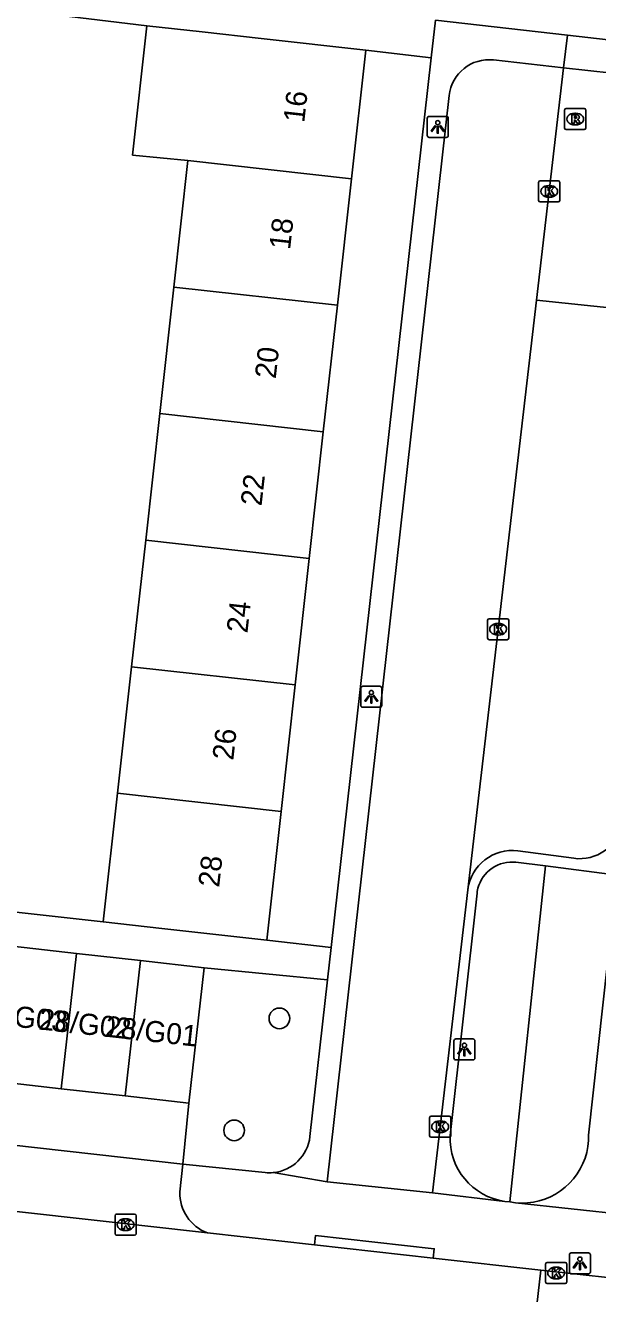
# Model space of a CAD drawing. Extents: x 161928 to 163055, y 386475 to 387428.
# Drawn here: x 162299 to 162326.1, y 386563.5 to 386623.6 of the extents above; entities that cross this region are included whole.
import ezdxf

# ---------------------------------------------------------------- set-up
doc = ezdxf.new("R2010")
doc.units = 0
for name, color, linetype in [('IMGEO_Boom', 7, 'Continuous'), ('IMGEO_Groenvoorziening', 7, 'Continuous'), ('IMGEO_Kolk', 7, 'Continuous'), ('IMGEO_Lichtpunt', 7, 'Continuous'), ('IMGEO_Pand', 7, 'Continuous'), ('IMGEO_Pand_nummerreeks', 7, 'Continuous'), ('IMGEO_Parkeervlak_open', 7, 'Continuous'), ('IMGEO_Rijbaan_lokaal_open', 7, 'Continuous'), ('IMGEO_Rioolput', 7, 'Continuous'), ('IMGEO_Voetpad_open', 7, 'Continuous')]:
    doc.layers.add(name, color=color, linetype=linetype)

msp = doc.modelspace()

# ---------------------------------------------------------------- linework, layer by layer
at = {"layer": 'IMGEO_Boom'}
for centre in [(162311.026, 386576.512), (162308.88, 386571.201)]:
    msp.add_circle(centre, 0.489, dxfattribs=at)
at = {"layer": 'IMGEO_Groenvoorziening'}
msp.add_lwpolyline([(162321.951, 386567.808), (162323.646, 386583.742)], dxfattribs=at)
at = {"layer": 'IMGEO_Kolk'}
for p, q in [((162323.32, 386615.313), (162323.32, 386616.165)), ((162323.395, 386616.239), (162324.247, 386616.239)), ((162323.808, 386616.019), (162323.833, 386616.019)), ((162324.321, 386616.165), (162324.321, 386615.313)), ((162324.247, 386615.239), (162323.395, 386615.239)), ((162323.831, 386615.459), (162323.806, 386615.459)), ((162320.899, 386594.545), (162320.899, 386595.397)), ((162320.974, 386595.471), (162321.826, 386595.471)), ((162321.9, 386595.397), (162321.9, 386594.545)), ((162321.387, 386595.251), (162321.412, 386595.251)), ((162321.826, 386594.471), (162320.974, 386594.471)), ((162321.41, 386594.691), (162321.385, 386594.691)), ((162318.224, 386571.875), (162319.076, 386571.875)), ((162318.149, 386570.949), (162318.149, 386571.801)), ((162318.637, 386571.655), (162318.662, 386571.655)), ((162319.15, 386571.801), (162319.15, 386570.949)), ((162319.076, 386570.875), (162318.224, 386570.875)), ((162318.66, 386571.095), (162318.635, 386571.095)), ((162303.232, 386566.302), (162303.232, 386567.154)), ((162303.307, 386567.228), (162304.159, 386567.228)), ((162304.233, 386567.154), (162304.233, 386566.302)), ((162303.743, 386566.448), (162303.718, 386566.448)), ((162303.72, 386567.008), (162303.745, 386567.008)), ((162304.159, 386566.228), (162303.307, 386566.228)), ((162323.649, 386564.01), (162323.649, 386564.862)), ((162323.724, 386564.936), (162324.576, 386564.936)), ((162324.137, 386564.716), (162324.162, 386564.716)), ((162324.65, 386564.862), (162324.65, 386564.01)), ((162324.16, 386564.156), (162324.135, 386564.156)), ((162324.576, 386563.936), (162323.724, 386563.936))]:
    msp.add_line(p, q, dxfattribs=at)
for points in [[(162323.32, 386615.313), (162323.32, 386616.165)], [(162323.395, 386616.239), (162324.247, 386616.239)], [(162323.641, 386615.939), (162323.764, 386615.939), (162323.764, 386615.788), (162323.894, 386615.939), (162324.058, 386615.939), (162323.912, 386615.788), (162324.065, 386615.539), (162323.913, 386615.539), (162323.828, 386615.703), (162323.764, 386615.636), (162323.764, 386615.539), (162323.641, 386615.539), (162323.641, 386615.939)], [(162324.321, 386616.165), (162324.321, 386615.313)], [(162324.247, 386615.239), (162323.395, 386615.239)], [(162320.899, 386594.545), (162320.899, 386595.397)], [(162320.974, 386595.471), (162321.826, 386595.471)], [(162321.9, 386595.397), (162321.9, 386594.545)], [(162321.22, 386595.171), (162321.343, 386595.171), (162321.343, 386595.02), (162321.473, 386595.171), (162321.637, 386595.171), (162321.491, 386595.02), (162321.644, 386594.771), (162321.492, 386594.771), (162321.407, 386594.935), (162321.343, 386594.868), (162321.343, 386594.771), (162321.22, 386594.771), (162321.22, 386595.171)], [(162321.826, 386594.471), (162320.974, 386594.471)], [(162318.224, 386571.875), (162319.076, 386571.875)], [(162318.149, 386570.949), (162318.149, 386571.801)], [(162318.47, 386571.575), (162318.593, 386571.575), (162318.593, 386571.424), (162318.723, 386571.575), (162318.887, 386571.575), (162318.741, 386571.424), (162318.894, 386571.175), (162318.742, 386571.175), (162318.657, 386571.339), (162318.593, 386571.272), (162318.593, 386571.175), (162318.47, 386571.175), (162318.47, 386571.575)], [(162319.15, 386571.801), (162319.15, 386570.949)], [(162319.076, 386570.875), (162318.224, 386570.875)], [(162303.232, 386566.302), (162303.232, 386567.154)], [(162303.307, 386567.228), (162304.159, 386567.228)], [(162304.233, 386567.154), (162304.233, 386566.302)], [(162303.553, 386566.928), (162303.676, 386566.928), (162303.676, 386566.777), (162303.806, 386566.928), (162303.97, 386566.928), (162303.824, 386566.777), (162303.977, 386566.528), (162303.825, 386566.528), (162303.74, 386566.692), (162303.676, 386566.625), (162303.676, 386566.528), (162303.553, 386566.528), (162303.553, 386566.928)], [(162304.159, 386566.228), (162303.307, 386566.228)], [(162323.649, 386564.01), (162323.649, 386564.862)], [(162323.724, 386564.936), (162324.576, 386564.936)], [(162323.97, 386564.636), (162324.093, 386564.636), (162324.093, 386564.485), (162324.223, 386564.636), (162324.387, 386564.636), (162324.241, 386564.485), (162324.394, 386564.236), (162324.242, 386564.236), (162324.157, 386564.4), (162324.093, 386564.333), (162324.093, 386564.236), (162323.97, 386564.236), (162323.97, 386564.636)], [(162324.65, 386564.862), (162324.65, 386564.01)], [(162324.576, 386563.936), (162323.724, 386563.936)]]:
    msp.add_lwpolyline(points, dxfattribs=at)
for centre, start, end in [((162323.397, 386616.163), 91.55205, 178.44795), ((162323.397, 386616.163), 91.55205, 178.44795), ((162324.245, 386616.163), 1.55205, 88.44795), ((162324.245, 386616.163), 1.55205, 88.44795), ((162323.397, 386615.315), 181.55205, 268.44795), ((162323.397, 386615.315), 181.55205, 268.44795), ((162324.245, 386615.315), 271.55205, 358.44795), ((162324.245, 386615.315), 271.55205, 358.44795), ((162320.976, 386595.395), 91.55205, 178.44795), ((162320.976, 386595.395), 91.55205, 178.44795), ((162321.824, 386595.395), 1.55205, 88.44795), ((162321.824, 386595.395), 1.55205, 88.44795), ((162320.976, 386594.547), 181.55205, 268.44795), ((162320.976, 386594.547), 181.55205, 268.44795), ((162321.824, 386594.547), 271.55205, 358.44795), ((162321.824, 386594.547), 271.55205, 358.44795), ((162318.226, 386571.799), 91.55205, 178.44795), ((162318.226, 386571.799), 91.55205, 178.44795), ((162319.074, 386571.799), 1.55205, 88.44795), ((162319.074, 386571.799), 1.55205, 88.44795), ((162318.226, 386570.951), 181.55205, 268.44795), ((162318.226, 386570.951), 181.55205, 268.44795), ((162319.074, 386570.951), 271.55205, 358.44795), ((162319.074, 386570.951), 271.55205, 358.44795), ((162303.309, 386567.152), 91.55205, 178.44795), ((162303.309, 386567.152), 91.55205, 178.44795), ((162304.157, 386567.152), 1.55205, 88.44795), ((162304.157, 386567.152), 1.55205, 88.44795), ((162303.309, 386566.304), 181.55205, 268.44795), ((162303.309, 386566.304), 181.55205, 268.44795), ((162304.157, 386566.304), 271.55205, 358.44795), ((162304.157, 386566.304), 271.55205, 358.44795), ((162323.726, 386564.86), 91.55205, 178.44795), ((162323.726, 386564.86), 91.55205, 178.44795), ((162324.574, 386564.86), 1.55205, 88.44795), ((162324.574, 386564.86), 1.55205, 88.44795), ((162323.726, 386564.012), 181.55205, 268.44795), ((162323.726, 386564.012), 181.55205, 268.44795), ((162324.574, 386564.012), 271.55205, 358.44795), ((162324.574, 386564.012), 271.55205, 358.44795)]:
    msp.add_arc(centre, 0.0765, start, end, dxfattribs=at)
for centre, major_axis, ratio, start_param, end_param in [((162323.807, 386615.739), (-0.387, 0.002), 0.722429, 4.712389, 7.853982), ((162323.832, 386615.739), (-0.39, 0.002), 0.717154, 1.570796, 4.712389), ((162321.386, 386594.971), (-0.387, 0.002), 0.722429, 4.712389, 7.853982), ((162321.411, 386594.971), (-0.39, 0.002), 0.717154, 1.570796, 4.712389), ((162318.636, 386571.375), (-0.387, 0.002), 0.722429, 4.712389, 7.853982), ((162318.661, 386571.375), (-0.39, 0.002), 0.717154, 1.570796, 4.712389), ((162303.719, 386566.728), (-0.387, 0.002), 0.722429, 4.712389, 7.853982), ((162303.744, 386566.728), (-0.39, 0.002), 0.717154, 1.570796, 4.712389), ((162324.136, 386564.436), (-0.387, 0.002), 0.722429, 4.712389, 7.853982), ((162324.161, 386564.436), (-0.39, 0.002), 0.717154, 1.570796, 4.712389)]:
    msp.add_ellipse(centre, major_axis=major_axis, ratio=ratio, start_param=start_param, end_param=end_param, dxfattribs=at)
at = {"layer": 'IMGEO_Lichtpunt'}
for p, q in [((162318.038, 386619.204), (162318.038, 386618.397)), ((162318.038, 386619.204), (162318.038, 386618.397)), ((162318.94, 386619.299), (162318.132, 386619.299)), ((162318.94, 386619.299), (162318.132, 386619.299)), ((162319.034, 386618.397), (162319.034, 386619.204)), ((162319.034, 386618.397), (162319.034, 386619.204)), ((162318.132, 386618.303), (162318.94, 386618.303)), ((162318.132, 386618.303), (162318.94, 386618.303)), ((162314.887, 386592.171), (162314.887, 386591.364)), ((162314.887, 386592.171), (162314.887, 386591.364)), ((162315.789, 386592.266), (162314.981, 386592.266)), ((162315.789, 386592.266), (162314.981, 386592.266)), ((162315.883, 386591.364), (162315.883, 386592.171)), ((162315.883, 386591.364), (162315.883, 386592.171)), ((162314.981, 386591.27), (162315.789, 386591.27)), ((162314.981, 386591.27), (162315.789, 386591.27)), ((162320.203, 386575.536), (162319.395, 386575.536)), ((162320.203, 386575.536), (162319.395, 386575.536)), ((162319.301, 386575.441), (162319.301, 386574.634)), ((162319.301, 386575.441), (162319.301, 386574.634)), ((162320.297, 386574.634), (162320.297, 386575.441)), ((162320.297, 386574.634), (162320.297, 386575.441)), ((162319.395, 386574.54), (162320.203, 386574.54)), ((162319.395, 386574.54), (162320.203, 386574.54)), ((162324.776, 386565.295), (162324.776, 386564.488)), ((162324.776, 386565.295), (162324.776, 386564.488)), ((162325.678, 386565.39), (162324.87, 386565.39)), ((162325.678, 386565.39), (162324.87, 386565.39)), ((162325.772, 386564.488), (162325.772, 386565.295)), ((162325.772, 386564.488), (162325.772, 386565.295)), ((162324.87, 386564.394), (162325.678, 386564.394)), ((162324.87, 386564.394), (162325.678, 386564.394))]:
    msp.add_line(p, q, dxfattribs=at)
for points in [[(162318.412, 386618.868), (162318.451, 386618.84), (162318.263, 386618.578), (162318.225, 386618.605), (162318.412, 386618.868)], [(162318.514, 386618.82), (162318.561, 386618.82), (162318.561, 386618.498), (162318.514, 386618.498), (162318.514, 386618.82)], [(162318.624, 386618.84), (162318.662, 386618.867), (162318.849, 386618.605), (162318.81, 386618.577), (162318.624, 386618.84)], [(162315.261, 386591.835), (162315.3, 386591.807), (162315.112, 386591.545), (162315.074, 386591.572), (162315.261, 386591.835)], [(162315.363, 386591.787), (162315.41, 386591.787), (162315.41, 386591.465), (162315.363, 386591.465), (162315.363, 386591.787)], [(162315.473, 386591.807), (162315.511, 386591.834), (162315.698, 386591.572), (162315.659, 386591.544), (162315.473, 386591.807)], [(162319.675, 386575.105), (162319.714, 386575.077), (162319.526, 386574.815), (162319.488, 386574.842), (162319.675, 386575.105)], [(162319.777, 386575.057), (162319.824, 386575.057), (162319.824, 386574.735), (162319.777, 386574.735), (162319.777, 386575.057)], [(162319.887, 386575.077), (162319.925, 386575.104), (162320.112, 386574.842), (162320.073, 386574.814), (162319.887, 386575.077)], [(162325.15, 386564.959), (162325.189, 386564.931), (162325.001, 386564.669), (162324.963, 386564.696), (162325.15, 386564.959)], [(162325.252, 386564.911), (162325.299, 386564.911), (162325.299, 386564.589), (162325.252, 386564.589), (162325.252, 386564.911)], [(162325.362, 386564.931), (162325.4, 386564.958), (162325.587, 386564.696), (162325.548, 386564.668), (162325.362, 386564.931)]]:
    msp.add_lwpolyline(points, dxfattribs=at)
for centre in [(162318.537, 386619.002), (162315.386, 386591.969), (162319.8, 386575.239), (162325.275, 386565.093)]:
    msp.add_circle(centre, 0.0994, dxfattribs=at)
for centre, start, end in [((162318.132, 386619.204), 90, 180), ((162318.132, 386619.204), 90, 180), ((162318.94, 386619.204), 0, 90), ((162318.94, 386619.204), 0, 90), ((162318.132, 386618.397), 180, 270), ((162318.132, 386618.397), 180, 270), ((162318.94, 386618.397), 270, 0), ((162318.94, 386618.397), 270, 360), ((162314.981, 386592.171), 90, 180), ((162314.981, 386592.171), 90, 180), ((162315.789, 386592.171), 0, 90), ((162315.789, 386592.171), 0, 90), ((162314.981, 386591.364), 180, 270), ((162314.981, 386591.364), 180, 270), ((162315.789, 386591.364), 270, 0), ((162315.789, 386591.364), 270, 360), ((162319.395, 386575.441), 90, 180), ((162319.395, 386575.441), 90, 180), ((162320.203, 386575.441), 0, 90), ((162320.203, 386575.441), 0, 90), ((162319.395, 386574.634), 180, 270), ((162319.395, 386574.634), 180, 270), ((162320.203, 386574.634), 270, 0), ((162320.203, 386574.634), 270, 360), ((162324.87, 386565.295), 90, 180), ((162324.87, 386565.295), 90, 180), ((162325.678, 386565.295), 0, 90), ((162325.678, 386565.295), 0, 90), ((162324.87, 386564.488), 180, 270), ((162324.87, 386564.488), 180, 270), ((162325.678, 386564.488), 270, 0), ((162325.678, 386564.488), 270, 360)]:
    msp.add_arc(centre, 0.0946, start, end, dxfattribs=at)
at = {"layer": 'IMGEO_Pand'}
for points in [[(162306.691, 386617.204), (162304.062, 386617.459), (162304.745, 386623.598)], [(162304.745, 386623.598), (162307.37, 386623.306), (162310.156, 386622.996), (162315.125, 386622.443)], [(162314.446, 386616.342), (162315.125, 386622.443)], [(162306.023, 386611.201), (162306.691, 386617.204)], [(162306.691, 386617.204), (162314.446, 386616.342)], [(162314.446, 386616.342), (162313.778, 386610.339)], [(162305.355, 386605.198), (162306.023, 386611.201)], [(162313.778, 386610.339), (162306.023, 386611.201)], [(162313.778, 386610.339), (162313.11, 386604.336)], [(162304.687, 386599.195), (162305.355, 386605.198)], [(162313.11, 386604.336), (162305.355, 386605.198)], [(162313.11, 386604.336), (162312.443, 386598.333)], [(162304.019, 386593.192), (162304.687, 386599.195)], [(162304.687, 386599.195), (162312.443, 386598.333)], [(162312.443, 386598.333), (162311.775, 386592.33)], [(162303.351, 386587.189), (162304.019, 386593.192)], [(162311.775, 386592.33), (162304.019, 386593.192)], [(162311.775, 386592.33), (162311.107, 386586.327)], [(162302.673, 386581.088), (162303.351, 386587.189)], [(162303.351, 386587.189), (162311.107, 386586.327)], [(162311.107, 386586.327), (162310.428, 386580.225)], [(162310.428, 386580.225), (162305.459, 386580.778), (162302.673, 386581.088)], [(162298.377, 386579.938), (162301.405, 386579.598)], [(162301.405, 386579.598), (162300.682, 386573.175)], [(162301.405, 386579.598), (162304.433, 386579.257)], [(162304.433, 386579.257), (162303.71, 386572.835)], [(162304.433, 386579.257), (162307.461, 386578.916)], [(162306.738, 386572.494), (162307.461, 386578.916)], [(162297.654, 386573.516), (162300.682, 386573.175)], [(162300.682, 386573.175), (162303.71, 386572.835)], [(162303.71, 386572.835), (162306.738, 386572.494)]]:
    msp.add_lwpolyline(points, dxfattribs=at)
at = {"layer": 'IMGEO_Parkeervlak_open'}
msp.add_lwpolyline([(162323.218, 386610.58), (162330.022, 386609.861)], dxfattribs=at)
at = {"layer": 'IMGEO_Rijbaan_lokaal_open'}
for points in [[(162321.183, 386621.975), (162324.503, 386621.605)], [(162324.503, 386621.605), (162323.218, 386610.58)], [(162313.292, 386568.754), (162319.077, 386620.292)], [(162319.959, 386582.616), (162323.218, 386610.58)], [(162319.959, 386582.616), (162318.283, 386568.237)], [(162270.245, 386570.518), (162307.612, 386566.339)], [(162318.283, 386568.237), (162313.292, 386568.754)], [(162307.612, 386566.339), (162312.692, 386565.77)], [(162318.317, 386565.141), (162312.692, 386565.77)], [(162318.317, 386565.141), (162323.428, 386564.57)], [(162322.638, 386557.666), (162323.428, 386564.57)], [(162323.428, 386564.57), (162326.864, 386564.186)]]:
    msp.add_lwpolyline(points, dxfattribs=at)
msp.add_arc((162320.973, 386620.078), 1.908, 83.69315, 173.56672, dxfattribs=at)
at = {"layer": 'IMGEO_Rioolput'}
for p, q in [((162324.553, 386618.744), (162324.553, 386619.596)), ((162324.628, 386619.67), (162325.48, 386619.67)), ((162325.041, 386619.45), (162325.066, 386619.45)), ((162325.554, 386619.596), (162325.554, 386618.744)), ((162325.064, 386618.89), (162325.039, 386618.89)), ((162325.48, 386618.67), (162324.628, 386618.67))]:
    msp.add_line(p, q, dxfattribs=at)
for points in [[(162324.553, 386618.744), (162324.553, 386619.596)], [(162324.628, 386619.67), (162325.48, 386619.67)], [(162325.142, 386619.368), (162324.89, 386619.37), (162324.89, 386618.97)], [(162325.554, 386619.596), (162325.554, 386618.744)], [(162324.89, 386618.97), (162325.014, 386618.97), (162325.014, 386619.132), (162325.025, 386619.132)], [(162325.068, 386619.289), (162325.014, 386619.289), (162325.014, 386619.208)], [(162325.014, 386619.208), (162325.066, 386619.208)], [(162325.072, 386619.103), (162325.143, 386618.97), (162325.283, 386618.97), (162325.218, 386619.096)], [(162325.48, 386618.67), (162324.628, 386618.67)]]:
    msp.add_lwpolyline(points, dxfattribs=at)
for centre, radius, start, end in [((162324.63, 386619.594), 0.0765, 91.55205, 178.44795), ((162324.63, 386619.594), 0.0765, 91.55205, 178.44795), ((162325.141, 386619.258), 0.109, 350.36119, 89.41601), ((162325.478, 386619.594), 0.0765, 1.55205, 88.44795), ((162325.478, 386619.594), 0.0765, 1.55205, 88.44795), ((162325.024, 386619.079), 0.0533, 26.02933, 88.69889), ((162325.05, 386619.397), 0.19, 274.7715, 282.96867), ((162325.074, 386619.193), 0.0964, 77.00612, 93.18647), ((162325.088, 386619.25), 0.0378, 276.66336, 79.67722), ((162325.139, 386619.258), 0.112, 277.58423, 350.98172), ((162325.123, 386619.043), 0.108, 29.51342, 73.79051), ((162324.63, 386618.746), 0.0765, 181.55205, 268.44795), ((162324.63, 386618.746), 0.0765, 181.55205, 268.44795), ((162325.478, 386618.746), 0.0765, 271.55205, 358.44795), ((162325.478, 386618.746), 0.0765, 271.55205, 358.44795)]:
    msp.add_arc(centre, radius, start, end, dxfattribs=at)
for centre, major_axis, ratio, start_param, end_param in [((162325.04, 386619.17), (-0.387, 0.002), 0.722429, 4.712389, 7.853982), ((162325.065, 386619.17), (-0.39, 0.002), 0.717154, 1.570796, 4.712389)]:
    msp.add_ellipse(centre, major_axis=major_axis, ratio=ratio, start_param=start_param, end_param=end_param, dxfattribs=at)
at = {"layer": 'IMGEO_Voetpad_open'}
for points in [[(162304.745, 386623.598), (162295.562, 386624.702), (162295.304, 386622.519)], [(162318.225, 386622.082), (162318.426, 386623.866)], [(162324.683, 386623.149), (162318.426, 386623.866)], [(162324.503, 386621.605), (162324.683, 386623.149)], [(162331.579, 386622.359), (162324.683, 386623.149)], [(162315.125, 386622.443), (162318.225, 386622.082)], [(162313.483, 386579.882), (162318.225, 386622.082)], [(162324.503, 386621.605), (162329.121, 386621.091)], [(162291.032, 386584.576), (162290.824, 386582.406), (162302.673, 386581.088)], [(162319.12, 386570.956), (162320.4, 386582.451), (162320.412, 386582.538), (162320.443, 386582.684), (162320.487, 386582.826), (162320.543, 386582.964), (162320.612, 386583.096), (162320.692, 386583.222), (162320.783, 386583.34), (162320.884, 386583.449), (162320.994, 386583.549), (162321.113, 386583.638), (162321.24, 386583.717), (162321.373, 386583.784), (162321.511, 386583.839), (162321.654, 386583.881), (162321.8, 386583.91), (162321.948, 386583.927), (162322.096, 386583.929), (162322.245, 386583.919), (162323.646, 386583.742)], [(162324.985, 386584.105), (162322.341, 386584.464)], [(162323.646, 386583.742), (162327.047, 386583.312), (162325.687, 386570.981), (162325.682, 386570.713), (162325.653, 386570.433), (162325.599, 386570.157), (162325.52, 386569.887), (162325.418, 386569.624), (162325.292, 386569.372), (162325.145, 386569.133), (162324.977, 386568.907), (162324.789, 386568.697), (162324.583, 386568.505), (162324.361, 386568.332), (162324.124, 386568.18), (162323.875, 386568.049), (162323.615, 386567.942), (162323.346, 386567.857), (162323.071, 386567.797), (162322.792, 386567.762), (162322.511, 386567.753), (162322.23, 386567.768)], [(162313.483, 386579.882), (162310.428, 386580.225)], [(162313.31, 386578.346), (162313.483, 386579.882)], [(162307.461, 386578.916), (162313.31, 386578.346)], [(162313.31, 386578.346), (162312.474, 386570.906)], [(162306.441, 386569.606), (162271.969, 386573.476)], [(162306.738, 386572.494), (162306.441, 386569.606)], [(162306.441, 386569.606), (162306.312, 386568.28)], [(162310.346, 386569.196), (162306.441, 386569.606)], [(162310.737, 386569.195), (162313.292, 386568.754)], [(162318.283, 386568.237), (162321.713, 386567.833)], [(162321.951, 386567.808), (162321.713, 386567.833)], [(162322.23, 386567.768), (162321.951, 386567.808)], [(162322.23, 386567.768), (162330.146, 386566.914)], [(162312.692, 386565.77), (162312.742, 386566.219), (162318.366, 386565.587), (162318.317, 386565.141)]]:
    msp.add_lwpolyline(points, dxfattribs=at)
for centre, radius, start, end in [((162325.262, 386586.156), 2.07, 262.30087, 347.52908), ((162322.077, 386582.345), 2.135, 82.90228, 172.70768), ((162310.548, 386571.124), 1.938, 275.59734, 353.53858), ((162322.151, 386570.835), 3.033, 177.70456, 261.70055), ((162310.547, 386571.202), 2.016, 264.28871, 275.41822), ((162308.301, 386568.206), 1.99, 177.87164, 249.75338)]:
    msp.add_arc(centre, radius, start, end, dxfattribs=at)

# ---------------------------------------------------------------- texts
at = {"layer": 'IMGEO_Pand_nummerreeks'}
for s, rotation, p in [('16', 83.65184, (162312.204, 386618.974)), ('18', 83.65162, (162311.532, 386612.947)), ('20', 83.65162, (162310.851, 386606.826)), ('22', 83.65162, (162310.179, 386600.789)), ('24', 83.65162, (162309.509, 386594.761)), ('26', 83.65162, (162308.838, 386588.729)), ('28', 83.65162, (162308.167, 386582.701)), ('28/G03', 353.72465, (162296.556, 386576.327)), ('28/G02', 353.72465, (162299.581, 386575.995)), ('28/G01', 353.72465, (162302.728, 386575.649))]:
    msp.add_text(s, height=1, rotation=rotation, dxfattribs=at).set_placement(p)

doc.saveas('drawing.dxf')
